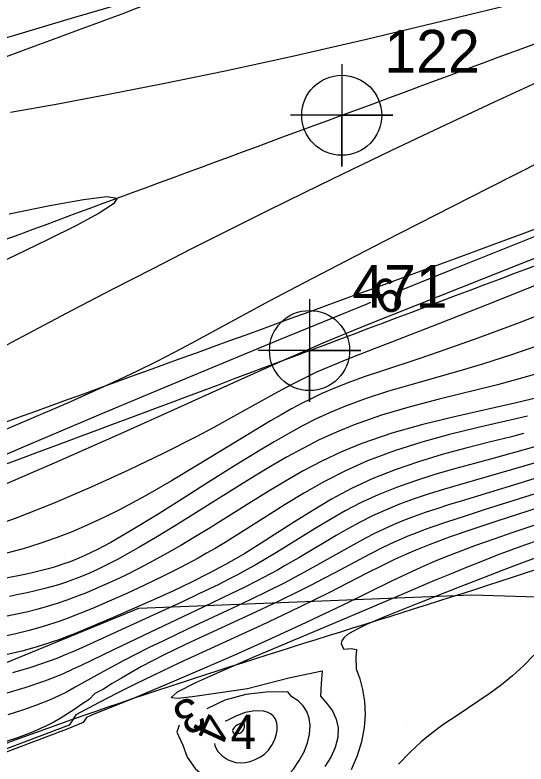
# Model space of a CAD drawing. Extents: x 2602990 to 2605851, y 618069 to 619180.
# Drawn here: x 2603687.09 to 2603717.01, y 618517.75 to 618561.61 of the extents above; entities that cross this region are included whole.
import ezdxf

# ---------------------------------------------------------------- set-up
doc = ezdxf.new("R2010")
doc.units = 0
for name, color, linetype in [('DTM Contours Major', 7, 'Continuous'), ('DTM Contours Minor', 7, 'Continuous'), ('DTM Contours Minor Text', 7, 'Continuous'), ('Exist DTM Breakline', 7, 'Continuous'), ('Exist DTM Breakline Cogo Number', 7, 'Continuous'), ('Exist DTM Breakline Cogo Point CELL', 7, 'Continuous'), ('Exist DTM Crownline', 7, 'Continuous'), ('Exist DTM Crownline Cogo Number', 7, 'Continuous'), ('Exist DTM Crownline Cogo Point CELL', 7, 'Continuous'), ('Exist DTM QL2 LIDAR Elevation Point', 7, 'Continuous'), ('Exist Roads EOP', 7, 'Continuous'), ('PH Exist DTM Obscure Area', 7, 'Continuous')]:
    doc.layers.add(name, color=color, linetype=linetype)

# ---------------------------------------------------------------- blocks, each defined once
blk = doc.blocks.new('EXIST DTM CROWNLINE COGO POINT')
at = {"layer": 'Exist DTM Crownline Cogo Point CELL'}
blk.add_lwpolyline([(0, 0.06), (0, -0.06), (0, 0), (0.06, 0), (-0.06, 0)], dxfattribs=at)
blk.add_circle((0, 0), 0.04688, dxfattribs=at)
blk = doc.blocks.new('EXIST DTM BREAKLINE COGO POINT')
at = {"layer": 'Exist DTM Breakline Cogo Point CELL'}
blk.add_lwpolyline([(0, 0.06), (0, -0.06), (0, 0), (0.06, 0), (-0.06, 0)], dxfattribs=at)
blk.add_circle((0, 0), 0.04688, dxfattribs=at)

msp = doc.modelspace()

# ---------------------------------------------------------------- linework, layer by layer
at = {"layer": 'DTM Contours Major'}
for points in [[(2603739.543, 618556.205), (2603730.93, 618552.729), (2603726.826, 618551.082), (2603718.484, 618547.75), (2603707.876, 618543.522), (2603706.375, 618542.916), (2603705.118, 618542.394), (2603703.916, 618541.877), (2603702.959, 618541.454), (2603700.314, 618540.267), (2603696.991, 618538.769), (2603693.261, 618537.094), (2603689.392, 618535.379), (2603685.655, 618533.76)], [(2603718.945, 618534.912), (2603716.54, 618534.167), (2603713.206, 618533.148), (2603712.479, 618532.922), (2603711.78, 618532.7), (2603711.109, 618532.476), (2603710.463, 618532.248), (2603709.841, 618532.012), (2603709.24, 618531.764), (2603708.688, 618531.513), (2603708.149, 618531.25), (2603707.62, 618530.976), (2603707.095, 618530.691), (2603706.04, 618530.098), (2603704.537, 618529.252), (2603704.008, 618528.962), (2603703.46, 618528.669), (2603702.89, 618528.371), (2603701.896, 618527.873), (2603700.854, 618527.368), (2603699.78, 618526.86), (2603697.612, 618525.845), (2603696.552, 618525.344), (2603695.741, 618524.954), (2603694.956, 618524.568), (2603694.196, 618524.186), (2603693.461, 618523.807), (2603692.752, 618523.431), (2603692.068, 618523.057), (2603690.621, 618522.246), (2603690.141, 618521.989), (2603689.652, 618521.743), (2603689.149, 618521.511), (2603688.358, 618521.191), (2603687.529, 618520.902), (2603686.667, 618520.638)]]:
    msp.add_lwpolyline(points, dxfattribs=at)
at = {"layer": 'DTM Contours Minor'}
for points in [[(2603754.174, 618565.909), (2603738.886, 618558.326), (2603736.297, 618557.034), (2603733.645, 618555.698), (2603731.123, 618554.414), (2603730.578, 618554.143), (2603730.012, 618553.869), (2603729.401, 618553.581), (2603728.722, 618553.272), (2603727.953, 618552.932), (2603725.159, 618551.75), (2603721.585, 618550.287), (2603717.382, 618548.591), (2603712.701, 618546.708), (2603709.755, 618545.518)], [(2603686.823, 618555.913), (2603689.501, 618556.398), (2603692.479, 618556.954), (2603695.77, 618557.597), (2603699.389, 618558.341), (2603703.349, 618559.202), (2603707.665, 618560.193), (2603713.113, 618561.508), (2603718.619, 618562.861)], [(2603683.525, 618559.369), (2603690.594, 618561.476), (2603694.025, 618562.487)], [(2603736.985, 618562.591), (2603729.756, 618558.992), (2603723.333, 618555.777), (2603717.945, 618553.061), (2603714.809, 618551.473), (2603711.703, 618549.892), (2603708.727, 618548.369), (2603705.983, 618546.953), (2603703.572, 618545.696), (2603701.983, 618544.855), (2603699.922, 618543.746), (2603697.4, 618542.373), (2603696.414, 618541.849), (2603695.359, 618541.306), (2603694.203, 618540.733), (2603692.916, 618540.123), (2603690.348, 618538.965), (2603687.378, 618537.684), (2603684.081, 618536.295)], [(2603726.536, 618561.87), (2603722.845, 618560.091), (2603718.905, 618558.248), (2603715.103, 618556.486), (2603712.943, 618555.478), (2603710.954, 618554.542), (2603709.102, 618553.662), (2603707.352, 618552.822), (2603705.67, 618552.007), (2603704.021, 618551.201), (2603701.846, 618550.128), (2603699.653, 618549.035), (2603697.428, 618547.914), (2603695.157, 618546.757), (2603692.824, 618545.556), (2603690.416, 618544.303), (2603687.512, 618542.775), (2603684.563, 618541.209), (2603681.649, 618539.649), (2603679.877, 618538.692)], [(2603686.753, 618549.962), (2603689.14, 618550.455), (2603691.099, 618550.815), (2603692.464, 618550.981), (2603693.071, 618550.893), (2603692.866, 618550.555), (2603692.025, 618550.003), (2603690.69, 618549.283), (2603689.001, 618548.444), (2603687.101, 618547.534), (2603683.832, 618545.986)], [(2603718.329, 618546.08), (2603714.979, 618544.747), (2603711.856, 618543.513), (2603709.141, 618542.453), (2603706.915, 618541.592), (2603706.278, 618541.339), (2603705.683, 618541.095), (2603705.122, 618540.855), (2603704.754, 618540.69), (2603704.395, 618540.523), (2603704.044, 618540.354), (2603703.349, 618540.003), (2603702.999, 618539.819), (2603702.241, 618539.408), (2603699.707, 618537.996), (2603698.74, 618537.467), (2603697.694, 618536.911), (2603695.804, 618535.95), (2603693.738, 618534.955), (2603691.557, 618533.963), (2603689.325, 618533.01), (2603687.103, 618532.134), (2603684.953, 618531.371)], [(2603707.901, 618544.769), (2603707.694, 618544.686), (2603702.514, 618542.571), (2603697.347, 618540.429), (2603692.351, 618538.33), (2603687.717, 618536.365), (2603683.637, 618534.62)], [(2603719.106, 618544.557), (2603716.614, 618543.593), (2603714.192, 618542.69), (2603711.927, 618541.889), (2603710.728, 618541.485), (2603708.541, 618540.764), (2603707.537, 618540.421), (2603706.583, 618540.073), (2603705.671, 618539.708), (2603705.065, 618539.441), (2603704.469, 618539.159), (2603703.876, 618538.861), (2603703.281, 618538.544), (2603702.678, 618538.209), (2603702.06, 618537.853), (2603700.696, 618537.038), (2603697.775, 618535.249), (2603696.259, 618534.338), (2603694.733, 618533.459), (2603693.219, 618532.644), (2603692.289, 618532.18), (2603691.363, 618531.752), (2603690.436, 618531.357), (2603689.499, 618530.994), (2603688.545, 618530.662), (2603687.567, 618530.357), (2603685.991, 618529.934)], [(2603717.8, 618542.284), (2603716.152, 618541.711), (2603714.515, 618541.186), (2603713.067, 618540.758), (2603710.257, 618539.966), (2603708.906, 618539.567), (2603707.598, 618539.142), (2603706.339, 618538.675), (2603705.507, 618538.321), (2603704.691, 618537.939), (2603703.886, 618537.529), (2603703.082, 618537.091), (2603702.271, 618536.626), (2603701.446, 618536.134), (2603699.952, 618535.213), (2603698.424, 618534.248), (2603696.899, 618533.279), (2603695.413, 618532.345), (2603694.001, 618531.483), (2603692.7, 618530.732), (2603692.304, 618530.518), (2603691.921, 618530.318), (2603691.548, 618530.133), (2603691.183, 618529.961), (2603690.823, 618529.803), (2603690.326, 618529.601), (2603689.903, 618529.448), (2603689.618, 618529.353), (2603689.329, 618529.263), (2603689.033, 618529.177), (2603688.73, 618529.096), (2603688.094, 618528.94), (2603687.76, 618528.865), (2603686.381, 618528.588)], [(2603717.906, 618540.684), (2603716.968, 618540.404), (2603715.336, 618539.965), (2603711.931, 618539.117), (2603710.223, 618538.668), (2603708.552, 618538.176), (2603706.952, 618537.619), (2603705.91, 618537.191), (2603704.907, 618536.728), (2603703.936, 618536.235), (2603702.986, 618535.715), (2603702.051, 618535.172), (2603701.121, 618534.612), (2603699.924, 618533.874), (2603696.428, 618531.686), (2603695.338, 618531.019), (2603694.306, 618530.409), (2603693.684, 618530.057), (2603693.088, 618529.733), (2603692.513, 618529.436), (2603691.956, 618529.165), (2603691.413, 618528.918), (2603690.881, 618528.694), (2603690.469, 618528.534), (2603690.056, 618528.385), (2603689.635, 618528.248), (2603689.206, 618528.121), (2603688.762, 618528.002), (2603688.298, 618527.889), (2603687.813, 618527.78), (2603687.304, 618527.674), (2603686.766, 618527.568)], [(2603718.073, 618539.3), (2603716.425, 618538.9), (2603712.829, 618538.088), (2603710.977, 618537.634), (2603709.153, 618537.12), (2603707.407, 618536.525), (2603706.203, 618536.03), (2603705.058, 618535.492), (2603703.967, 618534.919), (2603702.921, 618534.325), (2603701.913, 618533.719), (2603700.936, 618533.112), (2603698.413, 618531.531), (2603697.6, 618531.032), (2603696.798, 618530.552), (2603696.004, 618530.094), (2603695.184, 618529.641), (2603694.374, 618529.215), (2603693.575, 618528.816), (2603692.791, 618528.444), (2603692.023, 618528.099), (2603691.275, 618527.782), (2603690.704, 618527.554), (2603690.136, 618527.342), (2603689.564, 618527.148), (2603688.982, 618526.97), (2603688.382, 618526.806), (2603687.761, 618526.653), (2603687.114, 618526.507), (2603686.44, 618526.366)], [(2603717.103, 618538.116), (2603714.137, 618537.432), (2603712.54, 618537.04), (2603710.916, 618536.597), (2603709.304, 618536.088), (2603707.738, 618535.499), (2603706.449, 618534.92), (2603705.218, 618534.289), (2603704.041, 618533.623), (2603702.915, 618532.942), (2603701.834, 618532.262), (2603700.291, 618531.284), (2603699.299, 618530.675), (2603698.806, 618530.381), (2603698.311, 618530.094), (2603697.811, 618529.812), (2603696.781, 618529.257), (2603695.734, 618528.725), (2603694.682, 618528.217), (2603693.638, 618527.735), (2603692.615, 618527.284), (2603691.627, 618526.864), (2603690.882, 618526.559), (2603690.151, 618526.277), (2603689.786, 618526.145), (2603689.419, 618526.019), (2603688.679, 618525.787), (2603687.922, 618525.577), (2603687.144, 618525.384), (2603686.344, 618525.203)], [(2603716.863, 618537.099), (2603716.158, 618536.918), (2603714.847, 618536.591), (2603713.488, 618536.246), (2603712.103, 618535.872), (2603710.714, 618535.456), (2603709.343, 618534.987), (2603708.01, 618534.453), (2603706.794, 618533.879), (2603705.632, 618533.256), (2603704.521, 618532.604), (2603703.462, 618531.943), (2603701.297, 618530.555), (2603700.542, 618530.089), (2603700.046, 618529.795), (2603699.424, 618529.442), (2603698.788, 618529.098), (2603698.462, 618528.927), (2603697.42, 618528.403), (2603696.33, 618527.882), (2603695.212, 618527.37), (2603694.086, 618526.871), (2603692.973, 618526.389), (2603691.449, 618525.741), (2603690.58, 618525.384), (2603690.149, 618525.215), (2603689.717, 618525.053), (2603689.281, 618524.9), (2603688.397, 618524.619), (2603687.49, 618524.367), (2603686.56, 618524.14)], [(2603717.865, 618536.419), (2603716.963, 618536.164), (2603715.145, 618535.666), (2603713.99, 618535.355), (2603712.83, 618535.037), (2603711.675, 618534.702), (2603710.537, 618534.343), (2603709.424, 618533.951), (2603708.349, 618533.516), (2603707.367, 618533.06), (2603706.426, 618532.57), (2603705.525, 618532.06), (2603704.663, 618531.542), (2603702.41, 618530.141), (2603701.784, 618529.764), (2603701.161, 618529.403), (2603700.64, 618529.114), (2603700.111, 618528.831), (2603699.572, 618528.552), (2603699.019, 618528.274), (2603697.865, 618527.714), (2603696.93, 618527.271), (2603694.966, 618526.362), (2603691.009, 618524.557), (2603690.526, 618524.344), (2603690.039, 618524.137), (2603689.547, 618523.939), (2603689.046, 618523.75), (2603688.016, 618523.406), (2603686.95, 618523.098)], [(2603718.234, 618535.588), (2603716.139, 618534.97), (2603713.169, 618534.117), (2603712.242, 618533.845), (2603711.337, 618533.565), (2603710.456, 618533.273), (2603709.602, 618532.961), (2603708.778, 618532.625), (2603708.022, 618532.277), (2603707.292, 618531.908), (2603706.583, 618531.522), (2603705.893, 618531.126), (2603703.719, 618529.834), (2603702.88, 618529.35), (2603702.453, 618529.111), (2603702.018, 618528.873), (2603701.277, 618528.484), (2603700.512, 618528.096), (2603699.726, 618527.71), (2603698.106, 618526.936), (2603694.618, 618525.285), (2603692.86, 618524.442), (2603690.966, 618523.523), (2603690.447, 618523.279), (2603689.922, 618523.043), (2603689.384, 618522.817), (2603688.831, 618522.601), (2603687.677, 618522.21), (2603686.471, 618521.865)], [(2603718.533, 618533.886), (2603714.622, 618532.65), (2603713.439, 618532.271), (2603712.346, 618531.912), (2603711.387, 618531.583), (2603710.94, 618531.421), (2603710.511, 618531.26), (2603710.097, 618531.095), (2603709.696, 618530.927), (2603709.324, 618530.762), (2603708.958, 618530.591), (2603708.595, 618530.414), (2603707.863, 618530.039), (2603705.77, 618528.92), (2603705.137, 618528.587), (2603704.469, 618528.242), (2603703.761, 618527.885), (2603702.502, 618527.276), (2603701.165, 618526.649), (2603698.416, 618525.378), (2603697.085, 618524.751), (2603695.836, 618524.143), (2603695.152, 618523.795), (2603694.507, 618523.454), (2603693.901, 618523.119), (2603693.329, 618522.788), (2603692.79, 618522.459), (2603692.28, 618522.129), (2603691.77, 618521.875), (2603691.429, 618521.54), (2603691.016, 618521.248), (2603690.601, 618520.962), (2603690.175, 618520.683), (2603689.731, 618520.413), (2603689.368, 618520.211), (2603688.986, 618520.016), (2603688.585, 618519.827), (2603688.161, 618519.642), (2603687.712, 618519.462), (2603687.236, 618519.286), (2603685.901, 618518.85)], [(2603719.706, 618533.394), (2603715.296, 618531.973), (2603713.899, 618531.509), (2603712.574, 618531.048), (2603711.344, 618530.591), (2603710.56, 618530.276), (2603710.007, 618530.04), (2603709.314, 618529.727), (2603708.443, 618529.306), (2603707.734, 618528.949), (2603705.464, 618527.78), (2603704.628, 618527.36), (2603703.136, 618526.637), (2603701.544, 618525.89), (2603696.69, 618523.652), (2603695.216, 618522.956), (2603694.094, 618522.408), (2603693.044, 618521.878), (2603692.031, 618521.35), (2603690.662, 618520.625), (2603690.557, 618520.469), (2603690.431, 618520.259), (2603690.269, 618520.026), (2603686.003, 618518.434)], [(2603719.766, 618532.482), (2603716.24, 618531.306), (2603715.129, 618530.926), (2603714.06, 618530.547), (2603713.04, 618530.166), (2603712.475, 618529.945), (2603711.924, 618529.721), (2603711.381, 618529.492), (2603710.843, 618529.256), (2603710.304, 618529.013), (2603709.76, 618528.759), (2603709.133, 618528.458), (2603706.371, 618527.099), (2603705.584, 618526.718), (2603703.81, 618525.882), (2603701.891, 618525.004), (2603699.901, 618524.114), (2603697.915, 618523.245), (2603696.006, 618522.426), (2603693.869, 618521.532), (2603692.45, 618520.958), (2603691.527, 618520.596), (2603691.272, 618520.485), (2603691.092, 618520.185), (2603690.094, 618519.772), (2603685.519, 618518.065)], [(2603717.714, 618530.845), (2603716.925, 618530.564), (2603716.13, 618530.275), (2603715.326, 618529.973), (2603714.454, 618529.636), (2603713.558, 618529.278), (2603712.629, 618528.898), (2603711.659, 618528.494), (2603709.561, 618527.603), (2603706.081, 618526.114), (2603701.155, 618524.041), (2603699.233, 618523.215), (2603697.653, 618522.5), (2603696.597, 618521.958), (2603696.245, 618521.65), (2603696.647, 618521.604), (2603697.618, 618521.721), (2603698.974, 618521.916), (2603700.697, 618522.184), (2603703.123, 618522.797), (2603705.083, 618523.206), (2603705.012, 618522.459), (2603704.972, 618521.72), (2603705.342, 618521.287), (2603705.686, 618520.863), (2603705.905, 618520.387), (2603706.005, 618519.871), (2603705.984, 618519.301), (2603705.843, 618518.722), (2603705.593, 618518.151), (2603705.242, 618517.606)], [(2603718.006, 618529.978), (2603716.897, 618529.565), (2603715.718, 618529.119), (2603714.471, 618528.64), (2603713.192, 618528.143), (2603710.683, 618527.152), (2603708.822, 618526.401), (2603708.173, 618526.131), (2603707.681, 618525.917), (2603707.242, 618525.713), (2603706.866, 618525.517), (2603706.565, 618525.33), (2603706.347, 618525.149), (2603706.223, 618524.974), (2603706.197, 618524.815), (2603706.243, 618524.653), (2603706.345, 618524.478), (2603706.776, 618524.522), (2603707.088, 618524.457), (2603707.046, 618524.018), (2603707.069, 618523.318), (2603707.28, 618522.75), (2603707.445, 618522.109), (2603707.552, 618521.407), (2603707.587, 618520.661), (2603707.537, 618519.885), (2603707.384, 618519.053), (2603707.128, 618518.225), (2603706.773, 618517.422)], [(2603717.469, 618524.131), (2603716.856, 618523.508), (2603716.215, 618522.915), (2603715.578, 618522.394), (2603714.92, 618521.908), (2603714.25, 618521.448), (2603712.912, 618520.564), (2603712.262, 618520.121), (2603711.904, 618519.864), (2603711.552, 618519.6), (2603711.207, 618519.328), (2603710.869, 618519.044), (2603710.536, 618518.746), (2603710.208, 618518.432), (2603709.544, 618517.735)], [(2603702.997, 618517.003), (2603703.399, 618517.457), (2603703.739, 618517.95), (2603704.013, 618518.467), (2603704.213, 618518.991), (2603704.333, 618519.507), (2603704.367, 618520), (2603704.315, 618520.433), (2603704.181, 618520.824), (2603703.968, 618521.167), (2603703.675, 618521.456), (2603703.305, 618521.685), (2603703.075, 618521.987), (2603701.806, 618521.959), (2603700.604, 618521.83), (2603699.387, 618521.491), (2603698.324, 618520.994)], [(2603701.682, 618518.318), (2603701.925, 618518.573), (2603702.124, 618518.854), (2603702.278, 618519.149), (2603702.384, 618519.447), (2603702.442, 618519.734), (2603702.45, 618520), (2603702.412, 618520.223), (2603702.33, 618520.415), (2603702.208, 618520.574), (2603702.049, 618520.7), (2603701.857, 618520.793), (2603701.634, 618520.85), (2603701.131, 618520.864), (2603700.575, 618520.76), (2603700.016, 618520.556), (2603699.473, 618520.283), (2603699.393, 618520.263)], [(2603696.714, 618520.019), (2603696.57, 618519.622), (2603696.915, 618518.857), (2603697.165, 618518.162), (2603697.651, 618517.5), (2603698.32, 618516.914), (2603699.121, 618516.449), (2603700, 618516.148), (2603700.533, 618516.109), (2603701.067, 618516.15), (2603701.59, 618516.266), (2603702.093, 618516.45), (2603702.566, 618516.698), (2603702.997, 618517.003)], [(2603700.366, 618519.634), (2603700.423, 618519.689), (2603700.468, 618519.751), (2603700.5, 618519.817), (2603700.522, 618519.882), (2603700.533, 618519.945), (2603700.534, 618520), (2603700.526, 618520.044), (2603700.511, 618520.078), (2603700.488, 618520.104), (2603700.46, 618520.123), (2603700.426, 618520.133), (2603700.387, 618520.137), (2603700.303, 618520.125), (2603700.21, 618520.093), (2603700.116, 618520.043), (2603700.026, 618519.98), (2603699.947, 618519.908), (2603699.885, 618519.832), (2603699.852, 618519.768), (2603699.836, 618519.707), (2603699.841, 618519.649), (2603699.868, 618519.599), (2603699.92, 618519.558), (2603700, 618519.529), (2603700.054, 618519.528), (2603700.116, 618519.533), (2603700.183, 618519.546), (2603700.249, 618519.566), (2603700.312, 618519.595), (2603700.366, 618519.634)], [(2603698.782, 618518.954), (2603698.798, 618518.838), (2603698.956, 618518.512), (2603699.216, 618518.224), (2603699.567, 618517.993), (2603700, 618517.838), (2603700.275, 618517.823), (2603700.567, 618517.846), (2603700.866, 618517.908), (2603701.159, 618518.008), (2603701.435, 618518.145), (2603701.682, 618518.318)]]:
    msp.add_lwpolyline(points, dxfattribs=at)
at = {"layer": 'Exist DTM Breakline'}
msp.add_spline([(2603647.352, 618520.802), (2603704.337, 618541.966), (2603758.983, 618562.663), (2603811.118, 618582.434), (2603865.604, 618602.567), (2603913.966, 618621.231), (2603963.574, 618640.143), (2603974.725, 618636.355), (2603978.77, 618630.138), (2603971.844, 618627.992), (2603956.88, 618621.982), (2603923.969, 618609.772), (2603877.426, 618591.796), (2603827.273, 618571.857), (2603776.875, 618552.809), (2603720.479, 618530.104), (2603675.109, 618514.176), (2603657.355, 618505.354), (2603640.368, 618498.804), (2603619.191, 618491.366), (2603591.676, 618480.386)], degree=3, dxfattribs=at)
at = {"layer": 'Exist DTM Crownline'}
msp.add_spline([(2603233.488, 618380.754), (2603285.185, 618400.095), (2603335.457, 618418.629), (2603390.812, 618439.069), (2603440.087, 618457.325), (2603493.996, 618477.231), (2603542.655, 618495.301), (2603600.808, 618516.867), (2603653.659, 618536.362), (2603706.222, 618555.742), (2603764.811, 618577.593), (2603823.52, 618599.847), (2603878.564, 618620.56), (2603937.951, 618643.078), (2603997.369, 618665.789), (2604036.209, 618680.665), (2604055.311, 618688.017)], degree=3, dxfattribs=at)
at = {"layer": 'Exist DTM QL2 LIDAR Elevation Point'}
for p, q in [((2603690, 618530), (2603690, 618530)), ((2603700, 618530), (2603700, 618530)), ((2603710, 618530), (2603710, 618530)), ((2603690, 618520), (2603690, 618520)), ((2603700, 618520), (2603700, 618520)), ((2603710, 618520), (2603710, 618520))]:
    msp.add_line(p, q, dxfattribs=at)
at = {"layer": 'Exist Roads EOP'}
for points in [[(2603230.17, 618389.98), (2603282.929, 618409.597), (2603332.773, 618427.868), (2603388.167, 618448.413), (2603437.203, 618466.721), (2603490.778, 618486.527), (2603539.039, 618504.558), (2603597.451, 618526.156), (2603651.053, 618545.972), (2603705.208, 618566.084), (2603762.02, 618587.183), (2603820.334, 618609.162), (2603876.341, 618629.99), (2603934.909, 618652.28), (2603996.409, 618675.568), (2604033.216, 618689.957), (2604052.01, 618697.199)], [(2604034.633, 618668.486), (2603984.89, 618650.123), (2603936.767, 618631.654), (2603888.195, 618613.335), (2603837.766, 618594.258), (2603782.918, 618573.705), (2603731.939, 618554.39), (2603671.126, 618532.171), (2603621.822, 618514.106), (2603561.545, 618491.877), (2603506.421, 618471.293), (2603452.163, 618451.33), (2603398.364, 618431.316), (2603341.431, 618410.355), (2603281.65, 618388.199), (2603223.033, 618366.475), (2603185.717, 618352.612)]]:
    msp.add_spline(points, degree=3, dxfattribs=at)
at = {"layer": 'PH Exist DTM Obscure Area'}
msp.add_lwpolyline([(2603611.669, 618481.486), (2603621.832, 618487.193), (2603634.854, 618493.342), (2603647.569, 618502.487), (2603662.594, 618512.341), (2603675.88, 618519.311), (2603694.34, 618526.885), (2603713.833, 618527.652), (2603730.339, 618527.158), (2603742.923, 618535.893), (2603753.597, 618544.606), (2603767.139, 618552.942), (2603782.778, 618556.802), (2603798.072, 618555.067), (2603811.904, 618561.907)], dxfattribs=at)

# ---------------------------------------------------------------- block references
at = {"layer": 'Exist DTM Breakline Cogo Point CELL', "xscale": 50, "yscale": 50}
msp.add_blockref('EXIST DTM BREAKLINE COGO POINT', (2603704.337, 618541.966), dxfattribs=at)
at = {"layer": 'Exist DTM Crownline Cogo Point CELL', "xscale": 50, "yscale": 50}
msp.add_blockref('EXIST DTM CROWNLINE COGO POINT', (2603706.222, 618555.742), dxfattribs=at)

# ---------------------------------------------------------------- texts
at = {"layer": 'DTM Contours Minor Text'}
for s, rotation, p in [('6', 21.9978, (2603708.596, 618543.972)), ('3', 211.1835, (2603697.435, 618521.822)), ('4', 244.9708, (2603698.028, 618520.923))]:
    msp.add_text(s, height=2, rotation=rotation, dxfattribs=at).set_placement(p)
msp.add_text('4', height=2, dxfattribs=at).set_placement((2603699.713, 618518.634))
at = {"layer": 'Exist DTM Breakline Cogo Number'}
msp.add_text('471', height=2.5, dxfattribs=at).set_placement((2603706.837, 618544.466))
at = {"layer": 'Exist DTM Crownline Cogo Number'}
msp.add_text('122', height=2.5, dxfattribs=at).set_placement((2603708.722, 618558.242))

doc.saveas('drawing.dxf')
